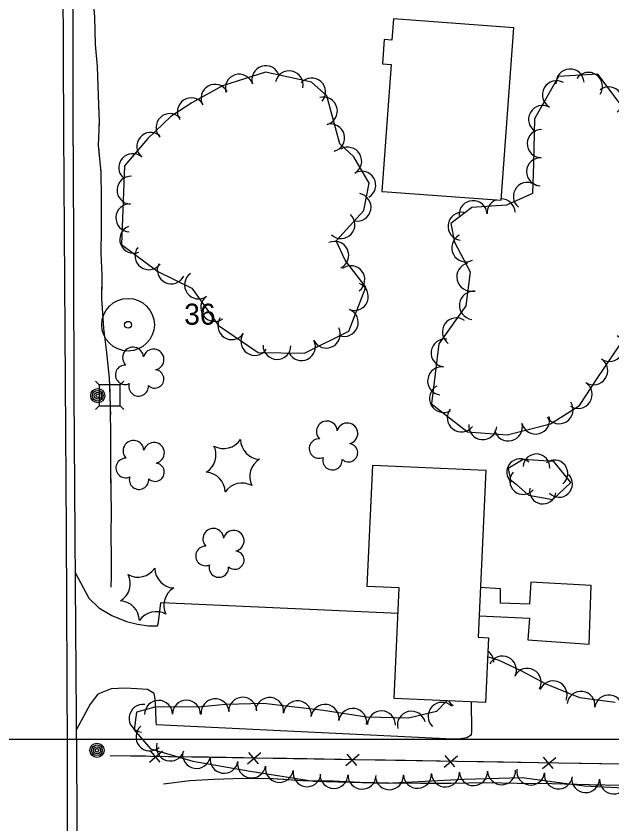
# Model space of a CAD drawing. Extents: x 353423 to 364002, y 127000 to 201942.
# Drawn here: x 362674.4 to 362844.1, y 145475.9 to 145706.1 of the extents above; entities that cross this region are included whole.
import ezdxf

# ---------------------------------------------------------------- set-up
doc = ezdxf.new("R2010")
doc.units = 0
for name, color, linetype in [('E_DTM_SlopeBottom', 7, 'Continuous'), ('E_DTM_SlopeTop', 7, 'Continuous'), ('E_FEN_Generic', 7, 'Continuous'), ('E_LAND_BrushLine', 7, 'Continuous'), ('E_LAND_TreeLine', 7, 'Continuous'), ('E_MISCPROP', 7, 'Continuous'), ('E_RDWY_AsphConc', 7, 'Continuous'), ('E_SGN', 7, 'Continuous'), ('E_STRUCT_WingWall', 7, 'Continuous'), ('E_WTR_FlowLine', 7, 'Continuous')]:
    doc.layers.add(name, color=color, linetype=linetype)

msp = doc.modelspace()

# ---------------------------------------------------------------- linework, layer by layer
at = {"layer": 'E_DTM_SlopeBottom'}
for p, q in [((362712.37, 145493.48), (362716.16, 145496.67)), ((362712.6, 145496.73), (362715.35, 145493.49)), ((362740.37, 145493.01), (362744.16, 145496.21)), ((362740.6, 145496.27), (362743.35, 145493.03)), ((362768.37, 145492.55), (362772.16, 145495.74)), ((362768.6, 145495.8), (362771.35, 145492.57)), ((362796.37, 145492.09), (362800.16, 145495.28)), ((362796.6, 145495.34), (362799.35, 145492.11)), ((362824.37, 145491.63), (362828.16, 145494.82)), ((362824.59, 145494.88), (362827.35, 145491.65))]:
    msp.add_line(p, q, dxfattribs=at)
for points in [[(362701.23, 145495.41), (362711.24, 145495.24)], [(362701.23, 145495.41), (362887.09, 145492.34), (363005.71, 145487.14)], [(362717.85, 145495.13), (362729.23, 145494.95)], [(362729.23, 145494.95), (362739.24, 145494.78)], [(362745.85, 145494.67), (362757.23, 145494.48)], [(362757.23, 145494.48), (362767.23, 145494.32)], [(362773.85, 145494.21), (362785.23, 145494.02)], [(362785.23, 145494.02), (362795.23, 145493.86)], [(362801.85, 145493.75), (362813.23, 145493.56)], [(362813.23, 145493.56), (362823.23, 145493.39)], [(362829.85, 145493.29), (362841.22, 145493.1)], [(362841.22, 145493.1), (362851.23, 145492.93)]]:
    msp.add_lwpolyline(points, dxfattribs=at)
at = {"layer": 'E_DTM_SlopeTop'}
for points in [[(362684.12, 146453.12), (362684.6, 146389.75), (362685.1, 146331.38), (362685.41, 146273.2), (362686, 146186.83), (362686.76, 146112.56), (362687.21, 146035.65), (362687.12, 145996.29), (362687.17, 145943.27), (362687.5, 145889), (362687.59, 145843.3), (362687.75, 145771.43), (362687.76, 145716.36), (362687.91, 145673.21)], [(362690.66, 145669.18), (362690.61, 145751.86), (362690.88, 145776.17), (362690.31, 145858.27), (362689.89, 145912.86), (362689.59, 145971.25), (362690.24, 146019.62), (362689.68, 146064.59), (362689.04, 146105.07), (362688.8, 146150.34), (362688.47, 146197.88), (362688.06, 146251.47), (362687.64, 146296.64), (362687.4, 146329.46), (362687.51, 146372.75), (362687.12, 146412.29)], [(362687.91, 145673.21), (362688.65, 145559.27), (362688.92, 145496.74), (362688.86, 145419.24), (362688.73, 145361.57), (362688.41, 145296.37), (362688.99, 145233.14), (362688.88, 145175.86)], [(362690.66, 145669.18), (362690.84, 145598.72), (362691.27, 145544.57), (362691.76, 145480.89), (362691.22, 145410.76), (362690.8, 145341.02), (362690.91, 145282.61), (362691.28, 145223.99), (362691.4, 145151.26)]]:
    msp.add_lwpolyline(points, dxfattribs=at)
at = {"layer": 'E_FEN_Generic'}
for points in [[(362762.95, 145683.46), (362758.6, 145687.29), (362745.44, 145690.19), (362733.17, 145686.24), (362724.48, 145681.46), (362718.53, 145677.52), (362711.96, 145671.29), (362705.34, 145663.47), (362704.41, 145641.05), (362714.77, 145633.37), (362724.47, 145628.61), (362732.1, 145617.94), (362743.34, 145610.25), (362756.61, 145610.07), (362769.19, 145616.35), (362774.04, 145628.84), (362768.17, 145636.53), (362765.55, 145642.12), (362773.5, 145650.77), (362774.97, 145658.52), (362770.61, 145665.99), (362766.63, 145669.77), (362762.95, 145683.46)], [(362851.98, 145673.81), (362840.12, 145689.63), (362828.96, 145688.97), (362822.09, 145676.87), (362821.83, 145664.01), (362821.54, 145655.54), (362814.13, 145652.22), (362804.23, 145651.6), (362798.29, 145647.01), (362799.33, 145641.67), (362803.81, 145633.28), (362802.58, 145623.51), (362794.87, 145612.75), (362792.72, 145595.59), (362802.99, 145587.64), (362814.28, 145586.77), (362826.68, 145589.93), (362834.94, 145595.11), (362840.14, 145603.09), (362851.94, 145620.49)], [(362820.4, 145569.6), (362827.37, 145568.38), (362832.41, 145573.21), (362827.63, 145579.18), (362818.83, 145579.79), (362814.62, 145577.22), (362815.22, 145573.97), (362816.84, 145572.73), (362820.4, 145569.6)], [(362845.05, 145510.5), (362835, 145511.84), (362825.38, 145515.71), (362818.32, 145519.52), (362812.01, 145522.48), (362808.73, 145523.51)], [(362797.13, 145510.99), (362794.21, 145507.92), (362786.24, 145505.98), (362774.21, 145506.33), (362761.95, 145508.16), (362744.92, 145510.24), (362734.18, 145509.92), (362726.15, 145509.19), (362719.93, 145509.24), (362713.93, 145509.17), (362708.72, 145507.71), (362708.08, 145502.72), (362712.66, 145497.3), (362724.77, 145493.73), (362741.13, 145490.9), (362759.13, 145488.06), (362779.95, 145487.48), (362801.94, 145488.59), (362818.63, 145489.15), (362836.25, 145486.73), (362855.1, 145485.82)]]:
    msp.add_lwpolyline(points, dxfattribs=at)
for centre, radius, start, end in [((362745.54, 145688.04), 3.97, 17.8327, 197.8174), ((362752.19, 145686.58), 3.97, 347.5997, 167.5843), ((362832.22, 145687.06), 4.01, 3.3819, 183.3666), ((362837.47, 145686.1), 4.01, 326.1103, 146.095), ((362737.99, 145685.61), 3.97, 17.8327, 197.8174), ((362758.6, 145684.53), 3.97, 318.5779, 138.5626), ((362828.38, 145683.69), 4.01, 60.4242, 240.4089), ((362731.07, 145682.72), 3.97, 28.8255, 208.8102), ((362843.25, 145681.95), 4.01, 306.8671, 126.8518), ((362761.97, 145679.09), 3.97, 285.0629, 105.0476), ((362724.33, 145678.87), 3.97, 33.5195, 213.5042), ((362824.41, 145676.7), 4.01, 60.4242, 240.4089), ((362718.25, 145674.4), 3.97, 43.4955, 223.4802), ((362764.03, 145671.43), 3.97, 285.0629, 105.0476), ((362824.05, 145669.8), 4.01, 88.8537, 268.8384), ((362712.75, 145669.01), 3.97, 49.768, 229.7527), ((362707.63, 145662.96), 3.97, 49.768, 229.7527), ((362768.9, 145664.8), 3.97, 300.306, 120.2907), ((362823.86, 145661.75), 4.01, 87.9941, 267.9788), ((362707.13, 145656.54), 3.97, 87.6346, 267.6193), ((362772.9, 145657.95), 3.97, 300.306, 120.2907), ((362820.08, 145654.72), 4.01, 50.0719, 230.0566), ((362771.56, 145651.66), 3.97, 259.2393, 79.224), ((362804.6, 145649.52), 4.01, 3.6016, 183.5863), ((362812.61, 145650.02), 4.01, 111.3112, 183.5863), ((362812.61, 145650.02), 4.01, 3.6016, 89.9534), ((362706.8, 145648.62), 3.97, 87.6346, 267.6193), ((362766.95, 145646.71), 3.97, 227.4382, 47.4229), ((362801.46, 145646.22), 4.01, 82.7327, 262.7174), ((362707.91, 145642.51), 3.97, 112.2602, 292.2448), ((362765.2, 145637.97), 3.97, 295.19, 115.1747), ((362802.53, 145640.13), 4.01, 118.1418, 298.1265), ((362712.24, 145637.83), 3.97, 143.4353, 323.42), ((362718.6, 145633.8), 3.97, 153.8576, 333.8423), ((362769.78, 145631.01), 3.97, 307.3231, 127.3077), ((362803.95, 145631.78), 4.01, 103.3791, 283.3638), ((362726.37, 145629.51), 3.97, 125.5956, 305.5803), ((362770.79, 145626.21), 3.97, 248.7813, 68.766), ((362804.71, 145623.68), 4.01, 82.8235, 262.8082), ((362730.99, 145623.06), 3.97, 125.5956, 305.5803), ((362767.92, 145618.82), 3.97, 248.7813, 68.766), ((362735.85, 145617.89), 3.97, 145.6324, 325.6171), ((362799.86, 145616.11), 4.01, 54.3965, 234.3812), ((362762.81, 145615.49), 3.97, 206.5672, 26.5519), ((362742.4, 145613.41), 3.97, 145.6324, 325.6171), ((362796.66, 145610.12), 4.01, 82.8666, 262.8513), ((362843.44, 145611.71), 4.01, 235.8626, 55.8473), ((362707.73, 145608.79), 2.97, 4.006, 225.2399), ((362748.74, 145612.25), 3.97, 179.2135, 359.1982), ((362755.71, 145611.94), 3.97, 206.5672, 26.5519), ((362713.56, 145608.23), 2.97, 281.6568, 164.6301), ((362838.94, 145605.06), 4.01, 235.8626, 55.8473), ((362705.49, 145603.9), 2.78, 86.9769, 294.7499), ((362713.9, 145602.71), 2.61, 226.362, 84.2946), ((362795.66, 145602.16), 4.01, 82.8666, 262.8513), ((362709.32, 145600.6), 2.78, 163.6539, 4.6649), ((362796.22, 145597.18), 4.01, 118.553, 298.5377), ((362834.52, 145598.31), 4.01, 236.9414, 56.9261), ((362829.1, 145593.93), 4.01, 212.1227, 32.1074), ((362801.26, 145591.64), 4.01, 142.2552, 322.2399), ((362822.43, 145591.02), 4.01, 194.2643, 14.249), ((362762.95, 145587.75), 2.97, 4.006, 225.2399), ((362768.78, 145587.19), 2.97, 281.6568, 164.6301), ((362807.35, 145589.41), 4.01, 175.6439, 355.6286), ((362814.65, 145589.04), 4.01, 194.2643, 14.249), ((362707.86, 145582.2), 2.97, 4.006, 225.2399), ((362713.69, 145581.64), 2.97, 281.6568, 164.6301), ((362733.58, 145588.59), 5.72, 240.7937, 326.5586), ((362744.08, 145585.52), 5.72, 180.7937, 266.5586), ((362760.71, 145582.87), 2.78, 86.9769, 294.7499), ((362769.12, 145581.68), 2.61, 226.362, 84.2946), ((362725.66, 145581.04), 5.72, 300.7936, 26.5586), ((362705.62, 145577.32), 2.78, 86.9769, 294.7499), ((362746.67, 145574.89), 5.72, 120.7937, 206.5586), ((362764.54, 145579.56), 2.78, 163.6539, 4.6649), ((362817.99, 145576.15), 3.8, 48.1811, 228.1657), ((362822.64, 145577.53), 3.8, 356.0531, 176.0378), ((362827.78, 145575.81), 3.8, 308.6874, 128.6721), ((362714.03, 145576.13), 2.61, 226.362, 84.2946), ((362709.45, 145574.01), 2.78, 163.6539, 4.6649), ((362728.25, 145570.41), 5.72, 0.7936, 86.5586), ((362818.86, 145573.6), 3.8, 138.8047, 318.7894), ((362829.1, 145572.8), 3.8, 223.8518, 43.8365), ((362738.75, 145567.33), 5.72, 60.7936, 146.5586), ((362824.48, 145570.9), 3.8, 170.0742, 350.0589), ((362730.59, 145557.14), 2.97, 4.006, 225.2399), ((362736.41, 145556.58), 2.97, 281.6568, 164.6301), ((362728.35, 145552.25), 2.78, 86.9769, 294.7499), ((362736.75, 145551.07), 2.61, 226.362, 84.2946), ((362732.18, 145548.95), 2.78, 163.6539, 4.6649), ((362709.14, 145551.92), 5.72, 240.7937, 326.5586), ((362719.64, 145548.85), 5.72, 180.7937, 266.5586), ((362701.23, 145544.37), 5.72, 300.7936, 26.5586), ((362722.23, 145538.22), 5.72, 120.7937, 206.5586), ((362703.81, 145533.74), 5.72, 0.7936, 86.5586), ((362714.31, 145530.66), 5.72, 60.7936, 146.5586), ((362806.54, 145521.85), 3.99, 2.5063, 55.3494), ((362812.97, 145519.72), 3.99, 334.8144, 154.7991), ((362820.01, 145516.23), 3.99, 331.6803, 151.665), ((362827.4, 145512.64), 3.99, 338.1026, 158.0873), ((362835.35, 145509.68), 3.99, 352.4381, 172.4227), ((362843.26, 145508.63), 3.99, 352.4381, 172.4227), ((362715.02, 145507.09), 3.99, 0.6855, 180.6702), ((362722.96, 145507.13), 3.99, 359.5191, 179.5038), ((362731.13, 145507.54), 3.99, 5.2085, 185.1932), ((362738.97, 145507.97), 3.99, 1.6936, 181.6783), ((362746.63, 145507.92), 3.99, 353.0499, 173.0346), ((362754.55, 145506.96), 3.99, 353.0499, 173.0346), ((362795.78, 145506.54), 3.99, 46.4089, 226.3935), ((362801.05, 145513.03), 3.99, 211.1214, 237.6953), ((362710.6, 145505.95), 3.99, 82.679, 262.6637), ((362762.42, 145505.97), 3.99, 351.5219, 171.5066), ((362770.32, 145504.8), 3.99, 351.5219, 171.5066), ((362778.5, 145504.11), 3.99, 358.3307, 178.3154), ((362787.03, 145504.02), 3.99, 13.7292, 193.7138), ((362712.55, 145500.66), 3.99, 130.2028, 310.1875), ((362718.38, 145497.79), 3.99, 163.5784, 343.5631), ((362725.82, 145495.67), 3.99, 170.1886, 350.1732), ((362733.69, 145494.3), 3.99, 170.1886, 350.1732), ((362741.52, 145492.95), 3.99, 171.0519, 351.0365), ((362749.41, 145491.71), 3.99, 171.0519, 351.0365), ((362757.3, 145490.46), 3.99, 171.0519, 351.0365), ((362764.98, 145489.99), 3.99, 178.4147, 358.3994), ((362772.96, 145489.76), 3.99, 178.4147, 358.3994), ((362780.78, 145489.61), 3.99, 182.9006, 2.8853), ((362788.75, 145490.02), 3.99, 182.9006, 2.8853), ((362796.73, 145490.42), 3.99, 182.9006, 2.8853), ((362804.74, 145490.78), 3.99, 181.9154, 1.9001), ((362812.72, 145491.04), 3.99, 181.9154, 1.9001), ((362821.03, 145490.93), 3.99, 172.2042, 352.1889), ((362828.94, 145489.84), 3.99, 172.2042, 352.1889), ((362836.67, 145488.8), 3.99, 177.235, 357.2197), ((362844.65, 145488.42), 3.99, 177.235, 357.2197)]:
    msp.add_arc(centre, radius, start, end, dxfattribs=at)
at = {"layer": 'E_LAND_BrushLine'}
for centre, radius in [((362697.68, 145597.95), 2.02), ((362697.66, 145597.94), 1.52), ((362697.7, 145597.95), 1.01), ((362697.69, 145597.95), 0.502), ((362697.45, 145496.86), 2.02), ((362697.44, 145496.86), 1.52), ((362697.48, 145496.86), 1.01), ((362697.47, 145496.86), 0.502)]:
    msp.add_circle(centre, radius, dxfattribs=at)
at = {"layer": 'E_LAND_TreeLine'}
for q in [(363500, 145500), (363000, 145500)]:
    msp.add_line((359000, 145500), q, dxfattribs=at)
at = {"layer": 'E_MISCPROP'}
for points in [[(362691.25, 145547.51), (362695.14, 145540.18), (362698.01, 145537.47), (362701.7, 145535.28), (362705.85, 145533.6), (362708.98, 145532.78), (362712.13, 145532.29), (362714.72, 145532.33), (362714.92, 145532.91), (362715.1, 145534.13), (362715.63, 145538.92), (362715.95, 145538.99), (362758.08, 145537.13), (362783.25, 145535.95)], [(362804.05, 145510.67), (362804.17, 145502.41), (362804.02, 145501.18), (362802.78, 145500.41), (362801, 145500.08), (362798.79, 145499.99), (362714.39, 145504.08), (362714.32, 145505.11), (362714.23, 145507.98), (362714, 145511.52), (362713.78, 145513.09), (362711.83, 145514.19), (362708.85, 145514.34), (362705.48, 145514.56), (362701.45, 145514.42), (362697.74, 145512.87), (362695.51, 145509.97), (362691.59, 145502.77)]]:
    msp.add_lwpolyline(points, dxfattribs=at)
at = {"layer": 'E_RDWY_AsphConc'}
for radius in [7.5, 7.5, 0.96, 0.96]:
    msp.add_circle((362706.3, 145618.17), radius, dxfattribs=at)
at = {"layer": 'E_SGN'}
for p, q in [((362698.09, 145601.06), (362697.03, 145602.12)), ((362705.15, 145602.11), (362704.09, 145601.05)), ((362698.08, 145595.06), (362697.02, 145594)), ((362705.14, 145593.99), (362704.08, 145595.05))]:
    msp.add_line(p, q, dxfattribs=at)
msp.add_lwpolyline([(362704.08, 145595.05), (362704.09, 145601.05), (362698.09, 145601.06), (362698.08, 145595.06)], close=True, dxfattribs=at)
at = {"layer": 'E_STRUCT_WingWall'}
for points in [[(362695.85, 145717.78), (362696.24, 145711.93), (362696.74, 145705.81), (362696.92, 145698.01), (362697.46, 145691.76), (362697.7, 145686.18)], [(362696.24, 145711.93), (362696.74, 145705.81), (362696.92, 145698.01), (362697.46, 145691.76), (362697.82, 145683.45), (362698.04, 145676.07), (362697.83, 145669.23), (362698.51, 145661.74), (362698.6, 145654.33), (362698.61, 145645.32), (362698.57, 145638.55), (362698.83, 145632.25), (362698.76, 145625.67), (362699.31, 145617.07), (362700.17, 145610.23), (362700.93, 145602.91), (362701.23, 145595.09), (362701.35, 145585.54), (362701.26, 145577.83), (362701.36, 145570.84), (362701.5, 145564.69), (362701.41, 145558.58), (362701.53, 145551.65), (362701.47, 145546.44), (362701.39, 145543.32)], [(362697.87, 145681.81), (362697.93, 145679.63)], [(362698.02, 145675.26), (362697.95, 145673.08)], [(362697.88, 145668.72), (362698.08, 145666.54)], [(362698.47, 145662.19), (362698.51, 145661.74), (362698.6, 145654.33), (362698.61, 145645.32), (362698.57, 145638.55), (362698.83, 145632.25), (362698.81, 145630.54)], [(362698.81, 145630.54), (362698.76, 145625.67), (362699.31, 145617.07), (362700.17, 145610.23), (362700.93, 145602.91), (362701.08, 145598.98)], [(362701.23, 145594.62), (362701.26, 145592.44)], [(362701.32, 145588.07), (362701.34, 145585.89)], [(362701.3, 145581.52), (362701.28, 145579.34)], [(362701.3, 145574.98), (362701.36, 145570.84), (362701.5, 145564.69), (362701.41, 145558.58), (362701.53, 145551.65), (362701.47, 145546.44), (362701.39, 145543.32)], [(362744.86, 145488.77), (362739.07, 145488.84), (362730.73, 145488.56), (362723.94, 145488.14), (362716.36, 145487.17)], [(362846.92, 145486.78), (362837.67, 145486.98), (362827.02, 145487.28), (362817.12, 145487.39), (362808.29, 145487.59), (362798.31, 145487.44), (362789.56, 145487.35), (362780.66, 145487.53), (362772.36, 145487.68), (362764.78, 145488.04), (362756, 145488.19), (362747.55, 145488.74), (362739.07, 145488.84), (362730.73, 145488.56), (362723.94, 145488.14), (362716.36, 145487.17)], [(362750.77, 145488.53), (362748.8, 145488.65)], [(362756.66, 145488.18), (362756, 145488.19), (362754.7, 145488.27)], [(362762.57, 145488.08), (362760.6, 145488.11)], [(362795.07, 145487.41), (362789.56, 145487.35), (362780.66, 145487.53), (362772.36, 145487.68), (362766.51, 145487.96)], [(362823.64, 145487.32), (362817.12, 145487.39), (362808.29, 145487.59), (362798.31, 145487.44), (362795.07, 145487.41)], [(362829.55, 145487.21), (362827.59, 145487.27)], [(362835.47, 145487.05), (362833.5, 145487.1)], [(362841.38, 145486.9), (362839.41, 145486.95)]]:
    msp.add_lwpolyline(points, dxfattribs=at)
at = {"layer": 'E_WTR_FlowLine'}
for points in [[(362780.13, 145656.06), (362812.59, 145653.65), (362816.23, 145702.84), (362781.89, 145705.38), (362781.44, 145699.31), (362779.28, 145699.47), (362778.76, 145692.53), (362781.31, 145692.34), (362778.63, 145656.17)], [(362774.44, 145543.54), (362776.02, 145578.15), (362808.19, 145576.68), (362806.02, 145529.07), (362808.98, 145528.94), (362808.14, 145510.49), (362782.15, 145511.67), (362783.58, 145543.13)]]:
    msp.add_lwpolyline(points, close=True, dxfattribs=at)
msp.add_lwpolyline([(362806.3, 145535.14), (362820.71, 145534.51), (362820.24, 145528.35), (362837.69, 145527.14), (362838.24, 145543.83), (362821.1, 145544.74), (362820.69, 145538.55), (362812.39, 145538.79), (362812.44, 145542.86), (362806.66, 145543.22)], dxfattribs=at)

# ---------------------------------------------------------------- texts
at = {"layer": 'E_RDWY_AsphConc'}
msp.add_text('36', height=6, dxfattribs=at).set_placement((362722.3, 145618.17))
msp.add_text('36', height=6, dxfattribs=at).set_placement((362722.3, 145618.17))

doc.saveas('drawing.dxf')
